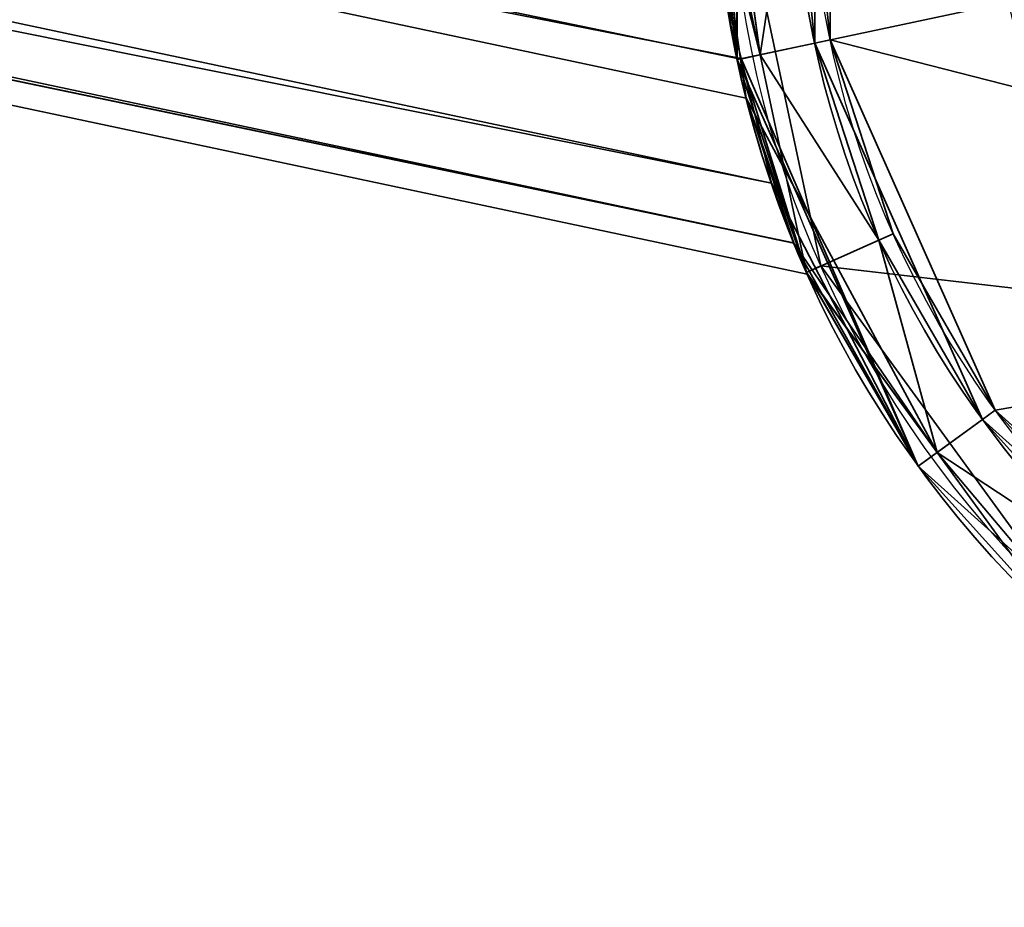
# Model space of a CAD drawing. Header units: millimetres. Extents: x -490 to 6690, y -115 to 132.
# Tile 787 of 1031: x 4972.13 to 4978.33, y -42.14 to -36.54. Entities that reach past the tile are written whole.
import ezdxf

# ---------------------------------------------------------------- set-up
doc = ezdxf.new("R2010")
doc.units = ezdxf.units.MM
doc.layers.add('152', color=7, linetype='Continuous', true_color=0xffffff)

# ---------------------------------------------------------------- blocks, each defined once
blk = doc.blocks.new('UG_SURFACE_235')
at = {"layer": '152', "color": 252, "linetype": 'Continuous', "lineweight": 35}
for points in [[(4930.9859, -27.3211, 306.3235), (4931.2654, -26.0049, 305.3458), (4976.5038, -35.6206, 305.3458), (4976.6693, -36.7914, 306.1529)], [(4976.6722, -36.7888, 311.8103), (4976.572, -36.3755, 312.2361), (4931.1152, -26.7133, 312.2361), (4930.8834, -27.8019, 311)], [(4977.005, -37.9531, 307.7639), (4930.8128, -28.1346, 307.7639), (4930.9859, -27.3211, 306.3235), (4976.7041, -37.0389, 306.3235)], [(4976.6693, -36.7914, 306.1529), (4976.7041, -37.0389, 306.3235), (4930.9859, -27.3211, 306.3235)], [(4976.8629, -37.5752, 311), (4930.8834, -27.8019, 311), (4930.7766, -28.3047, 309.4181)], [(4930.8834, -27.8019, 311), (4976.8629, -37.5752, 311), (4976.6722, -36.7888, 311.8103)], [(4930.7766, -28.3047, 309.4181), (4930.8128, -28.1346, 307.7639), (4977.005, -37.9531, 307.7639)], [(4977.005, -37.9531, 307.7639), (4977.0885, -38.1481, 308.5772), (4930.7766, -28.3047, 309.4181)], [(4930.7766, -28.3047, 309.4181), (4977.0036, -37.9499, 310.2446), (4976.8629, -37.5752, 311)], [(4930.7766, -28.3047, 309.4181), (4977.0889, -38.1486, 309.4181), (4977.0036, -37.9499, 310.2446)], [(4977.0885, -38.1481, 308.5772), (4977.0889, -38.1486, 309.4181), (4930.7766, -28.3047, 309.4181)], [(4978.1938, -31.7176, 324), (4977.1366, -34.0918, 324), (4977.1366, -36.6907, 324), (4983.2501, -35.3913, 324)], [(4976.6474, -36.7947, 323.5), (4976.6474, -33.9879, 323.5), (4976.6312, -34.0675, 312.9992)], [(4976.6474, -33.9879, 323.5), (4976.6474, -36.7947, 323.5), (4977.1366, -36.6907, 324), (4977.1366, -34.0918, 324)], [(4976.6312, -34.0675, 312.9992), (4976.5248, -34.812, 312.9126), (4976.6474, -36.7947, 323.5)], [(4976.5, -35.3913, 298.1), (4976.7919, -36.764, 298.1), (4976.5248, -34.8155, 305.0882)], [(4976.5248, -34.812, 312.9126), (4976.5038, -35.626, 312.6519), (4976.6474, -36.7947, 323.5)], [(4976.7919, -36.764, 298.1), (4976.5038, -35.6206, 305.3458), (4976.5248, -34.8155, 305.0882)], [(4976.7919, -36.764, 298.1), (4976.5, -35.3913, 298.1), (4976.6002, -35.3913, 298)], [(4976.6002, -35.3913, 298), (4977.1748, -38.0961, 298), (4977.0837, -38.1367, 298.1), (4976.7919, -36.764, 298.1)], [(4978.3592, -36.4308, 298), (4979.2051, -38.3302, 298), (4977.1748, -38.0961, 298), (4976.6002, -35.3913, 298)], [(4977.1366, -36.6907, 324), (4978.1938, -39.0649, 324), (4980.125, -40.8039, 324), (4983.2501, -35.3913, 324)], [(4976.7919, -36.764, 298.1), (4976.6693, -36.7914, 306.1529), (4976.5038, -35.6206, 305.3458)], [(4976.5038, -35.626, 312.6519), (4976.572, -36.3755, 312.2361), (4976.6474, -36.7947, 323.5)], [(4976.572, -36.3755, 312.2361), (4976.6722, -36.7888, 311.8103), (4976.6474, -36.7947, 323.5)], [(4976.6474, -36.7947, 323.5), (4977.7889, -39.3588, 323.5), (4978.1938, -39.0649, 324), (4977.1366, -36.6907, 324)], [(4977.7889, -39.3588, 323.5), (4976.6474, -36.7947, 323.5), (4976.6722, -36.7888, 311.8103)], [(4976.6693, -36.7914, 306.1529), (4976.7919, -36.764, 298.1), (4977.0837, -38.1367, 298.1)], [(4977.0837, -38.1367, 298.1), (4976.7041, -37.0389, 306.3235), (4976.6693, -36.7914, 306.1529)], [(4976.6722, -36.7888, 311.8103), (4976.8629, -37.5752, 311), (4977.7889, -39.3588, 323.5)], [(4977.005, -37.9531, 307.7639), (4976.7041, -37.0389, 306.3235), (4977.9086, -39.2721, 298.1)], [(4977.0837, -38.1367, 298.1), (4977.9086, -39.2721, 298.1), (4976.7041, -37.0389, 306.3235)], [(4977.7889, -39.3588, 323.5), (4976.8629, -37.5752, 311), (4977.0036, -37.9499, 310.2446)], [(4977.0036, -37.9499, 310.2446), (4977.0889, -38.1486, 309.4181), (4977.7889, -39.3588, 323.5)], [(4977.0885, -38.1481, 308.5772), (4977.005, -37.9531, 307.7639), (4977.9086, -39.2721, 298.1)], [(4977.9086, -39.2721, 298.1), (4977.0837, -38.1367, 298.1), (4977.1748, -38.0961, 298), (4978.8003, -40.3332, 298)], [(4978.8003, -40.3332, 298), (4977.1748, -38.0961, 298), (4979.2051, -38.3302, 298), (4980.7501, -39.7214, 298)], [(4977.0889, -38.1486, 309.4181), (4977.0885, -38.1481, 308.5772), (4977.9086, -39.2721, 298.1)], [(4977.9086, -39.2721, 298.1), (4977.7889, -39.3588, 323.5), (4977.0889, -38.1486, 309.4181)], [(4977.7889, -39.3588, 323.5), (4979.8751, -41.2369, 323.5), (4980.125, -40.8039, 324), (4978.1938, -39.0649, 324)], [(4977.7889, -39.3588, 323.5), (4977.9086, -39.2721, 298.1), (4978.7335, -40.4075, 298.1)], [(4978.8003, -40.3332, 298), (4978.7335, -40.4075, 298.1), (4977.9086, -39.2721, 298.1)], [(4978.7335, -40.4075, 298.1), (4979.8751, -41.2369, 323.5), (4977.7889, -39.3588, 323.5)]]:
    blk.add_3dface(points, dxfattribs=at)
blk = doc.blocks.new('UG_SURFACE_236')
at = {"layer": '152', "color": 252, "linetype": 'Continuous', "lineweight": 35}
for points in [[(4977.1366, -36.6907, 1742), (4977.0002, -35.3913, 1742), (4977.1366, -34.0918, 1742), (4983.2501, -35.3913, 1742)], [(4977.2344, -36.6699, 1778), (4977.2344, -34.1126, 1778), (4977.0999, -35.3913, 1777)], [(4979.2304, -37.1809, 1778), (4978.8499, -35.3913, 1778), (4977.2344, -34.1126, 1778), (4977.2344, -36.6699, 1778)], [(4977.0002, -35.3913, 1777), (4976.5, -35.3913, 1776.5), (4976.7919, -36.764, 1776.5)], [(4976.6474, -36.7947, 1742.4999), (4976.7919, -36.764, 1776.5), (4976.5, -35.3913, 1776.5)], [(4976.5, -35.3913, 1776.5), (4976.5, -35.3913, 1742.4999), (4976.6474, -36.7947, 1742.4999)], [(4977.0002, -35.3913, 1742), (4977.1366, -36.6907, 1742), (4976.6474, -36.7947, 1742.4999), (4976.5, -35.3913, 1742.4999)], [(4976.7919, -36.764, 1776.5), (4977.1366, -36.6907, 1777), (4977.0002, -35.3913, 1777)], [(4977.0002, -35.3913, 1777), (4977.1366, -36.6907, 1777), (4977.2344, -36.6699, 1777), (4977.0999, -35.3913, 1777)], [(4977.0999, -35.3913, 1777), (4977.2344, -36.6699, 1777), (4977.2344, -36.6699, 1778)], [(4980.125, -40.8039, 1742), (4978.1938, -39.0649, 1742), (4977.1366, -36.6907, 1742), (4983.2501, -35.3913, 1742)], [(4977.6316, -37.8927, 1777), (4977.2344, -36.6699, 1777), (4977.1366, -36.6907, 1777), (4977.5405, -37.9334, 1777)], [(4980.3057, -38.6611, 1778), (4979.2304, -37.1809, 1778), (4977.2344, -36.6699, 1778), (4978.2743, -39.0061, 1778)], [(4977.2344, -36.6699, 1778), (4977.2344, -36.6699, 1777), (4977.6316, -37.8927, 1777)], [(4977.6316, -37.8927, 1777), (4978.2743, -39.0061, 1778), (4977.2344, -36.6699, 1778)], [(4977.7889, -39.3588, 1742.4999), (4976.6474, -36.7947, 1742.4999), (4977.1366, -36.6907, 1742), (4978.1938, -39.0649, 1742)], [(4977.5405, -37.9334, 1777), (4977.1366, -36.6907, 1777), (4976.7919, -36.764, 1776.5)], [(4977.0837, -38.1367, 1776.5), (4976.7919, -36.764, 1776.5), (4976.6474, -36.7947, 1742.4999)], [(4976.6474, -36.7947, 1742.4999), (4977.7889, -39.3588, 1742.4999), (4977.0837, -38.1367, 1776.5)], [(4976.7919, -36.764, 1776.5), (4977.0837, -38.1367, 1776.5), (4977.5405, -37.9334, 1777)], [(4977.5405, -37.9334, 1777), (4978.1938, -39.0649, 1777), (4978.2743, -39.0061, 1777), (4977.6316, -37.8927, 1777)], [(4977.6316, -37.8927, 1777), (4978.2743, -39.0061, 1777), (4978.2743, -39.0061, 1778)], [(4977.5405, -37.9334, 1777), (4977.0837, -38.1367, 1776.5), (4977.9086, -39.2721, 1776.5)], [(4977.9086, -39.2721, 1776.5), (4978.1938, -39.0649, 1777), (4977.5405, -37.9334, 1777)], [(4977.7889, -39.3588, 1742.4999), (4977.9086, -39.2721, 1776.5), (4977.0837, -38.1367, 1776.5)], [(4978.2743, -39.0061, 1778), (4980.175, -40.7173, 1778), (4981.8902, -39.5759, 1778), (4980.3057, -38.6611, 1778)], [(4978.1938, -39.0649, 1777), (4979.0678, -40.0359, 1777), (4979.135, -39.9616, 1777), (4978.2743, -39.0061, 1777)], [(4980.175, -40.7173, 1778), (4978.2743, -39.0061, 1778), (4979.135, -39.9616, 1777)], [(4978.2743, -39.0061, 1778), (4978.2743, -39.0061, 1777), (4979.135, -39.9616, 1777)], [(4979.8751, -41.2369, 1742.4999), (4977.7889, -39.3588, 1742.4999), (4978.1938, -39.0649, 1742), (4980.125, -40.8039, 1742)], [(4979.0678, -40.0359, 1777), (4978.1938, -39.0649, 1777), (4977.9086, -39.2721, 1776.5)], [(4978.7335, -40.4075, 1776.5), (4977.9086, -39.2721, 1776.5), (4977.7889, -39.3588, 1742.4999)], [(4977.9086, -39.2721, 1776.5), (4978.7335, -40.4075, 1776.5), (4979.0678, -40.0359, 1777)], [(4978.7335, -40.4075, 1776.5), (4977.7889, -39.3588, 1742.4999), (4979.8751, -41.2369, 1742.4999)]]:
    blk.add_3dface(points, dxfattribs=at)
blk = doc.blocks.new('UG_SURFACE_237')
at = {"layer": '152', "color": 252, "linetype": 'Continuous', "lineweight": 35}
for points in [[(4930.9859, -27.3211, 1786.3234), (4931.2654, -26.0049, 1785.3458), (4976.5038, -35.6206, 1785.3458), (4976.6693, -36.7914, 1786.1528)], [(4976.6722, -36.7888, 1791.8103), (4976.572, -36.3755, 1792.2361), (4931.1152, -26.7133, 1792.2361), (4930.8834, -27.8019, 1791)], [(4977.005, -37.9531, 1787.764), (4930.8128, -28.1346, 1787.764), (4930.9859, -27.3211, 1786.3234), (4976.7041, -37.0389, 1786.3234)], [(4976.6693, -36.7914, 1786.1528), (4976.7041, -37.0389, 1786.3234), (4930.9859, -27.3211, 1786.3234)], [(4976.8629, -37.5752, 1791), (4930.8834, -27.8019, 1791), (4930.7766, -28.3047, 1789.4181)], [(4930.8834, -27.8019, 1791), (4976.8629, -37.5752, 1791), (4976.6722, -36.7888, 1791.8103)], [(4930.7766, -28.3047, 1789.4181), (4930.8128, -28.1346, 1787.764), (4977.005, -37.9531, 1787.764)], [(4977.005, -37.9531, 1787.764), (4977.0885, -38.1481, 1788.5772), (4930.7766, -28.3047, 1789.4181)], [(4930.7766, -28.3047, 1789.4181), (4977.0036, -37.9499, 1790.2446), (4976.8629, -37.5752, 1791)], [(4930.7766, -28.3047, 1789.4181), (4977.0889, -38.1486, 1789.4181), (4977.0036, -37.9499, 1790.2446)], [(4977.0885, -38.1481, 1788.5772), (4977.0889, -38.1486, 1789.4181), (4930.7766, -28.3047, 1789.4181)], [(4978.1938, -31.7176, 1804), (4977.1366, -34.0918, 1804), (4977.1366, -36.6907, 1804), (4983.2501, -35.3913, 1804)], [(4976.6474, -36.7947, 1803.5001), (4976.6474, -33.9879, 1803.5001), (4976.6312, -34.0675, 1792.9991)], [(4976.6474, -33.9879, 1803.5001), (4976.6474, -36.7947, 1803.5001), (4977.1366, -36.6907, 1804), (4977.1366, -34.0918, 1804)], [(4976.6312, -34.0675, 1792.9991), (4976.5248, -34.812, 1792.9126), (4976.6474, -36.7947, 1803.5001)], [(4976.5, -35.3913, 1778.1), (4976.7919, -36.764, 1778.1), (4976.5248, -34.8155, 1785.0882)], [(4976.5248, -34.812, 1792.9126), (4976.5038, -35.626, 1792.6519), (4976.6474, -36.7947, 1803.5001)], [(4976.7919, -36.764, 1778.1), (4976.5038, -35.6206, 1785.3458), (4976.5248, -34.8155, 1785.0882)], [(4976.7919, -36.764, 1778.1), (4976.5, -35.3913, 1778.1), (4976.6002, -35.3913, 1778)], [(4976.6002, -35.3913, 1778), (4977.1748, -38.0961, 1778), (4977.0837, -38.1367, 1778.1), (4976.7919, -36.764, 1778.1)], [(4978.3592, -36.4308, 1778), (4979.2051, -38.3302, 1778), (4977.1748, -38.0961, 1778), (4976.6002, -35.3913, 1778)], [(4977.1366, -36.6907, 1804), (4978.1938, -39.0649, 1804), (4980.125, -40.8039, 1804), (4983.2501, -35.3913, 1804)], [(4976.7919, -36.764, 1778.1), (4976.6693, -36.7914, 1786.1528), (4976.5038, -35.6206, 1785.3458)], [(4976.5038, -35.626, 1792.6519), (4976.572, -36.3755, 1792.2361), (4976.6474, -36.7947, 1803.5001)], [(4976.572, -36.3755, 1792.2361), (4976.6722, -36.7888, 1791.8103), (4976.6474, -36.7947, 1803.5001)], [(4976.6474, -36.7947, 1803.5001), (4977.7889, -39.3588, 1803.5001), (4978.1938, -39.0649, 1804), (4977.1366, -36.6907, 1804)], [(4977.7889, -39.3588, 1803.5001), (4976.6474, -36.7947, 1803.5001), (4976.6722, -36.7888, 1791.8103)], [(4976.6693, -36.7914, 1786.1528), (4976.7919, -36.764, 1778.1), (4977.0837, -38.1367, 1778.1)], [(4977.0837, -38.1367, 1778.1), (4976.7041, -37.0389, 1786.3234), (4976.6693, -36.7914, 1786.1528)], [(4976.6722, -36.7888, 1791.8103), (4976.8629, -37.5752, 1791), (4977.7889, -39.3588, 1803.5001)], [(4977.005, -37.9531, 1787.764), (4976.7041, -37.0389, 1786.3234), (4977.9086, -39.2721, 1778.1)], [(4977.0837, -38.1367, 1778.1), (4977.9086, -39.2721, 1778.1), (4976.7041, -37.0389, 1786.3234)], [(4977.7889, -39.3588, 1803.5001), (4976.8629, -37.5752, 1791), (4977.0036, -37.9499, 1790.2446)], [(4977.0036, -37.9499, 1790.2446), (4977.0889, -38.1486, 1789.4181), (4977.7889, -39.3588, 1803.5001)], [(4977.0885, -38.1481, 1788.5772), (4977.005, -37.9531, 1787.764), (4977.9086, -39.2721, 1778.1)], [(4977.9086, -39.2721, 1778.1), (4977.0837, -38.1367, 1778.1), (4977.1748, -38.0961, 1778), (4978.8003, -40.3332, 1778)], [(4978.8003, -40.3332, 1778), (4977.1748, -38.0961, 1778), (4979.2051, -38.3302, 1778), (4980.7501, -39.7214, 1778)], [(4977.0889, -38.1486, 1789.4181), (4977.0885, -38.1481, 1788.5772), (4977.9086, -39.2721, 1778.1)], [(4977.9086, -39.2721, 1778.1), (4977.7889, -39.3588, 1803.5001), (4977.0889, -38.1486, 1789.4181)], [(4977.7889, -39.3588, 1803.5001), (4979.8751, -41.2369, 1803.5001), (4980.125, -40.8039, 1804), (4978.1938, -39.0649, 1804)], [(4977.7889, -39.3588, 1803.5001), (4977.9086, -39.2721, 1778.1), (4978.7335, -40.4075, 1778.1)], [(4978.8003, -40.3332, 1778), (4978.7335, -40.4075, 1778.1), (4977.9086, -39.2721, 1778.1)], [(4979.8751, -41.2369, 1803.5001), (4977.7889, -39.3588, 1803.5001), (4978.7335, -40.4075, 1778.1)]]:
    blk.add_3dface(points, dxfattribs=at)
blk = doc.blocks.new('UG_SURFACE_238')
at = {"layer": '152', "color": 252, "linetype": 'Continuous', "lineweight": 35}
for points in [[(4977.1366, -36.6907, 262), (4977.0002, -35.3913, 262), (4977.1366, -34.0918, 262), (4983.2501, -35.3913, 262)], [(4977.2344, -36.6699, 298), (4977.2344, -34.1126, 298), (4977.0999, -35.3913, 297)], [(4979.2304, -37.1809, 298), (4978.8499, -35.3913, 298), (4977.2344, -34.1126, 298), (4977.2344, -36.6699, 298)], [(4977.0002, -35.3913, 297), (4976.5, -35.3913, 296.5), (4976.7919, -36.764, 296.5)], [(4976.6474, -36.7947, 262.5), (4976.7919, -36.764, 296.5), (4976.5, -35.3913, 296.5)], [(4976.5, -35.3913, 296.5), (4976.5, -35.3913, 262.5), (4976.6474, -36.7947, 262.5)], [(4977.0002, -35.3913, 262), (4977.1366, -36.6907, 262), (4976.6474, -36.7947, 262.5), (4976.5, -35.3913, 262.5)], [(4976.7919, -36.764, 296.5), (4977.1366, -36.6907, 297), (4977.0002, -35.3913, 297)], [(4977.0002, -35.3913, 297), (4977.1366, -36.6907, 297), (4977.2344, -36.6699, 297), (4977.0999, -35.3913, 297)], [(4977.0999, -35.3913, 297), (4977.2344, -36.6699, 297), (4977.2344, -36.6699, 298)], [(4980.125, -40.8039, 262), (4978.1938, -39.0649, 262), (4977.1366, -36.6907, 262), (4983.2501, -35.3913, 262)], [(4977.6316, -37.8927, 297), (4977.2344, -36.6699, 297), (4977.1366, -36.6907, 297), (4977.5405, -37.9334, 297)], [(4980.3057, -38.6611, 298), (4979.2304, -37.1809, 298), (4977.2344, -36.6699, 298), (4978.2743, -39.0061, 298)], [(4977.2344, -36.6699, 298), (4977.2344, -36.6699, 297), (4977.6316, -37.8927, 297)], [(4977.6316, -37.8927, 297), (4978.2743, -39.0061, 298), (4977.2344, -36.6699, 298)], [(4977.7889, -39.3588, 262.5), (4976.6474, -36.7947, 262.5), (4977.1366, -36.6907, 262), (4978.1938, -39.0649, 262)], [(4977.5405, -37.9334, 297), (4977.1366, -36.6907, 297), (4976.7919, -36.764, 296.5)], [(4977.0837, -38.1367, 296.5), (4976.7919, -36.764, 296.5), (4976.6474, -36.7947, 262.5)], [(4976.6474, -36.7947, 262.5), (4977.7889, -39.3588, 262.5), (4977.0837, -38.1367, 296.5)], [(4976.7919, -36.764, 296.5), (4977.0837, -38.1367, 296.5), (4977.5405, -37.9334, 297)], [(4977.5405, -37.9334, 297), (4978.1938, -39.0649, 297), (4978.2743, -39.0061, 297), (4977.6316, -37.8927, 297)], [(4977.6316, -37.8927, 297), (4978.2743, -39.0061, 297), (4978.2743, -39.0061, 298)], [(4977.5405, -37.9334, 297), (4977.0837, -38.1367, 296.5), (4977.9086, -39.2721, 296.5)], [(4977.9086, -39.2721, 296.5), (4978.1938, -39.0649, 297), (4977.5405, -37.9334, 297)], [(4977.7889, -39.3588, 262.5), (4977.9086, -39.2721, 296.5), (4977.0837, -38.1367, 296.5)], [(4978.2743, -39.0061, 298), (4980.175, -40.7173, 298), (4981.8902, -39.5759, 298), (4980.3057, -38.6611, 298)], [(4978.1938, -39.0649, 297), (4979.0678, -40.0359, 297), (4979.135, -39.9616, 297), (4978.2743, -39.0061, 297)], [(4980.175, -40.7173, 298), (4978.2743, -39.0061, 298), (4979.135, -39.9616, 297)], [(4978.2743, -39.0061, 298), (4978.2743, -39.0061, 297), (4979.135, -39.9616, 297)], [(4979.8751, -41.2369, 262.5), (4977.7889, -39.3588, 262.5), (4978.1938, -39.0649, 262), (4980.125, -40.8039, 262)], [(4979.0678, -40.0359, 297), (4978.1938, -39.0649, 297), (4977.9086, -39.2721, 296.5)], [(4978.7335, -40.4075, 296.5), (4977.9086, -39.2721, 296.5), (4977.7889, -39.3588, 262.5)], [(4977.9086, -39.2721, 296.5), (4978.7335, -40.4075, 296.5), (4979.0678, -40.0359, 297)], [(4978.7335, -40.4075, 296.5), (4977.7889, -39.3588, 262.5), (4979.8751, -41.2369, 262.5)]]:
    blk.add_3dface(points, dxfattribs=at)
blk = doc.blocks.new('UG_SURFACE_239')
at = {"layer": '152', "color": 252, "linetype": 'Continuous', "lineweight": 35}
for points in [[(4977.1366, -36.6907, 1204), (4977.0002, -35.3913, 1204), (4977.1366, -34.0918, 1204), (4983.2501, -35.3913, 1204)], [(4977.2344, -36.6699, 1240), (4977.2344, -34.1126, 1240), (4977.0999, -35.3913, 1239)], [(4979.2304, -37.1809, 1240), (4978.8499, -35.3913, 1240), (4977.2344, -34.1126, 1240), (4977.2344, -36.6699, 1240)], [(4977.0002, -35.3913, 1239), (4976.5, -35.3913, 1238.5), (4976.7919, -36.764, 1238.5)], [(4976.6474, -36.7947, 1204.5), (4976.7919, -36.764, 1238.5), (4976.5, -35.3913, 1238.5)], [(4976.5, -35.3913, 1238.5), (4976.5, -35.3913, 1204.5), (4976.6474, -36.7947, 1204.5)], [(4977.0002, -35.3913, 1204), (4977.1366, -36.6907, 1204), (4976.6474, -36.7947, 1204.5), (4976.5, -35.3913, 1204.5)], [(4976.7919, -36.764, 1238.5), (4977.1366, -36.6907, 1239), (4977.0002, -35.3913, 1239)], [(4977.0002, -35.3913, 1239), (4977.1366, -36.6907, 1239), (4977.2344, -36.6699, 1239), (4977.0999, -35.3913, 1239)], [(4977.0999, -35.3913, 1239), (4977.2344, -36.6699, 1239), (4977.2344, -36.6699, 1240)], [(4980.125, -40.8039, 1204), (4978.1938, -39.0649, 1204), (4977.1366, -36.6907, 1204), (4983.2501, -35.3913, 1204)], [(4977.6316, -37.8927, 1239), (4977.2344, -36.6699, 1239), (4977.1366, -36.6907, 1239), (4977.5405, -37.9334, 1239)], [(4980.3057, -38.6611, 1240), (4979.2304, -37.1809, 1240), (4977.2344, -36.6699, 1240), (4978.2743, -39.0061, 1240)], [(4977.2344, -36.6699, 1240), (4977.2344, -36.6699, 1239), (4977.6316, -37.8927, 1239)], [(4977.6316, -37.8927, 1239), (4978.2743, -39.0061, 1240), (4977.2344, -36.6699, 1240)], [(4977.7889, -39.3588, 1204.5), (4976.6474, -36.7947, 1204.5), (4977.1366, -36.6907, 1204), (4978.1938, -39.0649, 1204)], [(4977.5405, -37.9334, 1239), (4977.1366, -36.6907, 1239), (4976.7919, -36.764, 1238.5)], [(4977.0837, -38.1367, 1238.5), (4976.7919, -36.764, 1238.5), (4976.6474, -36.7947, 1204.5)], [(4976.6474, -36.7947, 1204.5), (4977.7889, -39.3588, 1204.5), (4977.0837, -38.1367, 1238.5)], [(4976.7919, -36.764, 1238.5), (4977.0837, -38.1367, 1238.5), (4977.5405, -37.9334, 1239)], [(4977.5405, -37.9334, 1239), (4978.1938, -39.0649, 1239), (4978.2743, -39.0061, 1239), (4977.6316, -37.8927, 1239)], [(4977.6316, -37.8927, 1239), (4978.2743, -39.0061, 1239), (4978.2743, -39.0061, 1240)], [(4977.5405, -37.9334, 1239), (4977.0837, -38.1367, 1238.5), (4977.9086, -39.2721, 1238.5)], [(4977.9086, -39.2721, 1238.5), (4978.1938, -39.0649, 1239), (4977.5405, -37.9334, 1239)], [(4977.7889, -39.3588, 1204.5), (4977.9086, -39.2721, 1238.5), (4977.0837, -38.1367, 1238.5)], [(4978.2743, -39.0061, 1240), (4980.175, -40.7173, 1240), (4981.8902, -39.5759, 1240), (4980.3057, -38.6611, 1240)], [(4978.1938, -39.0649, 1239), (4979.0678, -40.0359, 1239), (4979.135, -39.9616, 1239), (4978.2743, -39.0061, 1239)], [(4980.175, -40.7173, 1240), (4978.2743, -39.0061, 1240), (4979.135, -39.9616, 1239)], [(4978.2743, -39.0061, 1240), (4978.2743, -39.0061, 1239), (4979.135, -39.9616, 1239)], [(4979.8751, -41.2369, 1204.5), (4977.7889, -39.3588, 1204.5), (4978.1938, -39.0649, 1204), (4980.125, -40.8039, 1204)], [(4979.0678, -40.0359, 1239), (4978.1938, -39.0649, 1239), (4977.9086, -39.2721, 1238.5)], [(4978.7335, -40.4075, 1238.5), (4977.9086, -39.2721, 1238.5), (4977.7889, -39.3588, 1204.5)], [(4977.9086, -39.2721, 1238.5), (4978.7335, -40.4075, 1238.5), (4979.0678, -40.0359, 1239)], [(4978.7335, -40.4075, 1238.5), (4977.7889, -39.3588, 1204.5), (4979.8751, -41.2369, 1204.5)]]:
    blk.add_3dface(points, dxfattribs=at)
blk = doc.blocks.new('UG_SURFACE_240')
at = {"layer": '152', "color": 252, "linetype": 'Continuous', "lineweight": 35}
for points in [[(4930.9859, -27.3211, 1248.3234), (4931.2654, -26.0049, 1247.3458), (4976.5038, -35.6206, 1247.3458), (4976.6693, -36.7914, 1248.1529)], [(4976.6722, -36.7888, 1253.8103), (4976.572, -36.3755, 1254.2361), (4931.1152, -26.7133, 1254.2361), (4930.8834, -27.8019, 1253)], [(4977.005, -37.9531, 1249.764), (4930.8128, -28.1346, 1249.764), (4930.9859, -27.3211, 1248.3234), (4976.7041, -37.0389, 1248.3234)], [(4976.6693, -36.7914, 1248.1529), (4976.7041, -37.0389, 1248.3234), (4930.9859, -27.3211, 1248.3234)], [(4976.8629, -37.5752, 1253), (4930.8834, -27.8019, 1253), (4930.7766, -28.3047, 1251.4181)], [(4930.8834, -27.8019, 1253), (4976.8629, -37.5752, 1253), (4976.6722, -36.7888, 1253.8103)], [(4930.7766, -28.3047, 1251.4181), (4930.8128, -28.1346, 1249.764), (4977.005, -37.9531, 1249.764)], [(4977.005, -37.9531, 1249.764), (4977.0885, -38.1481, 1250.5772), (4930.7766, -28.3047, 1251.4181)], [(4930.7766, -28.3047, 1251.4181), (4977.0036, -37.9499, 1252.2446), (4976.8629, -37.5752, 1253)], [(4930.7766, -28.3047, 1251.4181), (4977.0889, -38.1486, 1251.4181), (4977.0036, -37.9499, 1252.2446)], [(4977.0885, -38.1481, 1250.5772), (4977.0889, -38.1486, 1251.4181), (4930.7766, -28.3047, 1251.4181)], [(4978.1938, -31.7176, 1266), (4977.1366, -34.0918, 1266), (4977.1366, -36.6907, 1266), (4983.2501, -35.3913, 1266)], [(4976.6474, -36.7947, 1265.4999), (4976.6474, -33.9879, 1265.4999), (4976.6312, -34.0675, 1254.9992)], [(4976.6474, -33.9879, 1265.4999), (4976.6474, -36.7947, 1265.4999), (4977.1366, -36.6907, 1266), (4977.1366, -34.0918, 1266)], [(4976.6312, -34.0675, 1254.9992), (4976.5248, -34.812, 1254.9126), (4976.6474, -36.7947, 1265.4999)], [(4976.5, -35.3913, 1240.1), (4976.7919, -36.764, 1240.1), (4976.5248, -34.8155, 1247.0882)], [(4976.5248, -34.812, 1254.9126), (4976.5038, -35.626, 1254.6519), (4976.6474, -36.7947, 1265.4999)], [(4976.7919, -36.764, 1240.1), (4976.5038, -35.6206, 1247.3458), (4976.5248, -34.8155, 1247.0882)], [(4976.7919, -36.764, 1240.1), (4976.5, -35.3913, 1240.1), (4976.6002, -35.3913, 1240)], [(4976.6002, -35.3913, 1240), (4977.1748, -38.0961, 1240), (4977.0837, -38.1367, 1240.1), (4976.7919, -36.764, 1240.1)], [(4978.3592, -36.4308, 1240), (4979.2051, -38.3302, 1240), (4977.1748, -38.0961, 1240), (4976.6002, -35.3913, 1240)], [(4977.1366, -36.6907, 1266), (4978.1938, -39.0649, 1266), (4980.125, -40.8039, 1266), (4983.2501, -35.3913, 1266)], [(4976.7919, -36.764, 1240.1), (4976.6693, -36.7914, 1248.1529), (4976.5038, -35.6206, 1247.3458)], [(4976.5038, -35.626, 1254.6519), (4976.572, -36.3755, 1254.2361), (4976.6474, -36.7947, 1265.4999)], [(4976.572, -36.3755, 1254.2361), (4976.6722, -36.7888, 1253.8103), (4976.6474, -36.7947, 1265.4999)], [(4976.6474, -36.7947, 1265.4999), (4977.7889, -39.3588, 1265.4999), (4978.1938, -39.0649, 1266), (4977.1366, -36.6907, 1266)], [(4977.7889, -39.3588, 1265.4999), (4976.6474, -36.7947, 1265.4999), (4976.6722, -36.7888, 1253.8103)], [(4976.6693, -36.7914, 1248.1529), (4976.7919, -36.764, 1240.1), (4977.0837, -38.1367, 1240.1)], [(4977.0837, -38.1367, 1240.1), (4976.7041, -37.0389, 1248.3234), (4976.6693, -36.7914, 1248.1529)], [(4976.6722, -36.7888, 1253.8103), (4976.8629, -37.5752, 1253), (4977.7889, -39.3588, 1265.4999)], [(4977.005, -37.9531, 1249.764), (4976.7041, -37.0389, 1248.3234), (4977.9086, -39.2721, 1240.1)], [(4977.0837, -38.1367, 1240.1), (4977.9086, -39.2721, 1240.1), (4976.7041, -37.0389, 1248.3234)], [(4977.7889, -39.3588, 1265.4999), (4976.8629, -37.5752, 1253), (4977.0036, -37.9499, 1252.2446)], [(4977.0036, -37.9499, 1252.2446), (4977.0889, -38.1486, 1251.4181), (4977.7889, -39.3588, 1265.4999)], [(4977.0885, -38.1481, 1250.5772), (4977.005, -37.9531, 1249.764), (4977.9086, -39.2721, 1240.1)], [(4977.9086, -39.2721, 1240.1), (4977.0837, -38.1367, 1240.1), (4977.1748, -38.0961, 1240), (4978.8003, -40.3332, 1240)], [(4978.8003, -40.3332, 1240), (4977.1748, -38.0961, 1240), (4979.2051, -38.3302, 1240), (4980.7501, -39.7214, 1240)], [(4977.0889, -38.1486, 1251.4181), (4977.0885, -38.1481, 1250.5772), (4977.9086, -39.2721, 1240.1)], [(4977.9086, -39.2721, 1240.1), (4977.7889, -39.3588, 1265.4999), (4977.0889, -38.1486, 1251.4181)], [(4977.7889, -39.3588, 1265.4999), (4979.8751, -41.2369, 1265.4999), (4980.125, -40.8039, 1266), (4978.1938, -39.0649, 1266)], [(4977.7889, -39.3588, 1265.4999), (4977.9086, -39.2721, 1240.1), (4978.7335, -40.4075, 1240.1)], [(4978.8003, -40.3332, 1240), (4978.7335, -40.4075, 1240.1), (4977.9086, -39.2721, 1240.1)], [(4979.8751, -41.2369, 1265.4999), (4977.7889, -39.3588, 1265.4999), (4978.7335, -40.4075, 1240.1)]]:
    blk.add_3dface(points, dxfattribs=at)

msp = doc.modelspace()

# ---------------------------------------------------------------- linework, layer by layer
at = {"layer": '152', "color": 253, "linetype": 'Continuous', "lineweight": -3}
for centre, radius in [((4983.25, -35.3913, 298.1), 6.75), ((4983.25, -35.3913, 1742.5), 6.75), ((4983.25, -35.3913, 1778.1), 6.75), ((4983.25, -35.3913, 262.5), 6.75), ((4983.25, -35.3913, 1204.5), 6.75), ((4983.25, -35.3913, 1240.1), 6.75), ((4983.25, -35.3913, 1778.1), 6.75), ((4983.25, -35.3913, 324), 6.25), ((4983.25, -35.3913, 1777), 6.25), ((4983.25, -35.3913, 1804), 6.25), ((4983.25, -35.3913, 297), 6.25), ((4983.25, -35.3913, 1239), 6.25), ((4983.25, -35.3913, 1266), 6.25), ((4983.25, -35.3913, 1777), 6.25), ((4983.25, -35.3913, 1804), 6.25), ((4983.25, -35.3913, 1778), 6.15), ((4983.25, -35.3913, 1777), 6.15), ((4983.25, -35.3913, 297), 6.15), ((4983.25, -35.3913, 298), 6.15), ((4983.25, -35.3913, 1239), 6.15), ((4983.25, -35.3913, 1240), 6.15), ((4983.25, -35.3913, 298), 5), ((4983.25, -35.3913, 1778), 5), ((4983.25, -35.3913, 1240), 5)]:
    msp.add_circle(centre, radius, dxfattribs=at)
at = {"layer": '152', "color": 253, "linetype": 'Continuous', "lineweight": -3, "extrusion": (0, 0, -1)}
for centre, radius in [((-4983.25, -35.3913, -323.5), 6.75), ((-4983.25, -35.3913, -1776.5), 6.75), ((-4983.25, -35.3913, -1803.5), 6.75), ((-4983.25, -35.3913, -296.5), 6.75), ((-4983.25, -35.3913, -1238.5), 6.75), ((-4983.25, -35.3913, -1265.5), 6.75), ((-4983.25, -35.3913, -298), 6.65), ((-4983.25, -35.3913, -1778), 6.65), ((-4983.25, -35.3913, -1240), 6.65), ((-4983.25, -35.3913, -1742), 6.25), ((-4983.25, -35.3913, -262), 6.25), ((-4983.25, -35.3913, -1204), 6.25)]:
    msp.add_circle(centre, radius, dxfattribs=at)
at = {"layer": '152', "color": 253, "linetype": 'Continuous', "lineweight": -3}
for points in [[(4976.6311, -34.0675, 312.9992), (4976.8438, -33.0041, 313.0212), (4977.333, -32.0448, 312.5865), (4978.2851, -30.7481, 311.1728), (4978.7405, -30.3686, 310.1687), (4978.7844, -30.3295, 308.0065), (4978.3596, -30.6734, 306.975), (4977.4103, -31.9167, 305.4966), (4976.9067, -32.8431, 305.0261), (4976.4282, -34.9515, 304.976), (4976.4821, -36.033, 305.4077), (4976.7393, -37.2179, 306.4703), (4976.8482, -37.5461, 306.8913), (4977.0274, -38.0191, 307.8427), (4977.0935, -38.159, 308.3752), (4977.1055, -38.1856, 309.4499), (4977.0509, -38.072, 309.9883), (4976.8823, -37.6426, 310.9596), (4976.7727, -37.3311, 311.3959), (4976.5001, -36.1806, 312.5111), (4976.4184, -35.1308, 312.9771), (4976.6311, -34.0675, 312.9992)], [(4976.6311, -34.0675, 1792.9992), (4976.8438, -33.0041, 1793.0212), (4977.333, -32.0448, 1792.5865), (4978.2851, -30.7481, 1791.1728), (4978.7405, -30.3686, 1790.1687), (4978.7844, -30.3295, 1788.0065), (4978.3596, -30.6734, 1786.975), (4977.4103, -31.9167, 1785.4966), (4976.9067, -32.8431, 1785.0261), (4976.4282, -34.9515, 1784.976), (4976.4821, -36.033, 1785.4077), (4976.7393, -37.2179, 1786.4703), (4976.8482, -37.5461, 1786.8913), (4977.0274, -38.0191, 1787.8427), (4977.0935, -38.159, 1788.3752), (4977.1055, -38.1856, 1789.4499), (4977.0509, -38.072, 1789.9883), (4976.8823, -37.6426, 1790.9596), (4976.7727, -37.3311, 1791.3959), (4976.5001, -36.1806, 1792.5111), (4976.4184, -35.1308, 1792.9771), (4976.6311, -34.0675, 1792.9992)], [(4976.6311, -34.0675, 1254.9992), (4976.8438, -33.0041, 1255.0212), (4977.333, -32.0448, 1254.5865), (4978.2851, -30.7481, 1253.1728), (4978.7405, -30.3686, 1252.1687), (4978.7844, -30.3295, 1250.0065), (4978.3596, -30.6734, 1248.975), (4977.4103, -31.9167, 1247.4966), (4976.9067, -32.8431, 1247.0261), (4976.4282, -34.9515, 1246.976), (4976.4821, -36.033, 1247.4077), (4976.7393, -37.2179, 1248.4703), (4976.8482, -37.5461, 1248.8913), (4977.0274, -38.0191, 1249.8427), (4977.0935, -38.159, 1250.3752), (4977.1055, -38.1856, 1251.4499), (4977.0509, -38.072, 1251.9883), (4976.8823, -37.6426, 1252.9596), (4976.7727, -37.3311, 1253.3959), (4976.5001, -36.1806, 1254.5111), (4976.4184, -35.1308, 1254.9771), (4976.6311, -34.0675, 1254.9992)], [(4976.6311, -34.0675, 1792.9992), (4976.8438, -33.0041, 1793.0212), (4977.333, -32.0448, 1792.5865), (4978.2851, -30.7481, 1791.1728), (4978.7405, -30.3686, 1790.1687), (4978.7844, -30.3295, 1788.0065), (4978.3596, -30.6734, 1786.975), (4977.4103, -31.9167, 1785.4966), (4976.9067, -32.8431, 1785.0261), (4976.4282, -34.9515, 1784.976), (4976.4821, -36.033, 1785.4077), (4976.7393, -37.2179, 1786.4703), (4976.8482, -37.5461, 1786.8913), (4977.0274, -38.0191, 1787.8427), (4977.0935, -38.159, 1788.3752), (4977.1055, -38.1856, 1789.4499), (4977.0509, -38.072, 1789.9883), (4976.8823, -37.6426, 1790.9596), (4976.7727, -37.3311, 1791.3959), (4976.5001, -36.1806, 1792.5111), (4976.4184, -35.1308, 1792.9771), (4976.6311, -34.0675, 1792.9992)]]:
    msp.add_open_spline(points, degree=3, knots=[0, 0, 0, 0, 0.125, 0.125, 0.25, 0.25, 0.375, 0.375, 0.5, 0.5, 0.625, 0.625, 0.6875, 0.6875, 0.75, 0.75, 0.8125, 0.8125, 0.875, 0.875, 1, 1, 1, 1], dxfattribs=at)

# ---------------------------------------------------------------- block references
for name in ['UG_SURFACE_236', 'UG_SURFACE_238', 'UG_SURFACE_239', 'UG_SURFACE_235', 'UG_SURFACE_237', 'UG_SURFACE_240']:
    msp.add_blockref(name, (0, 0), dxfattribs=at)

doc.saveas('drawing.dxf')
